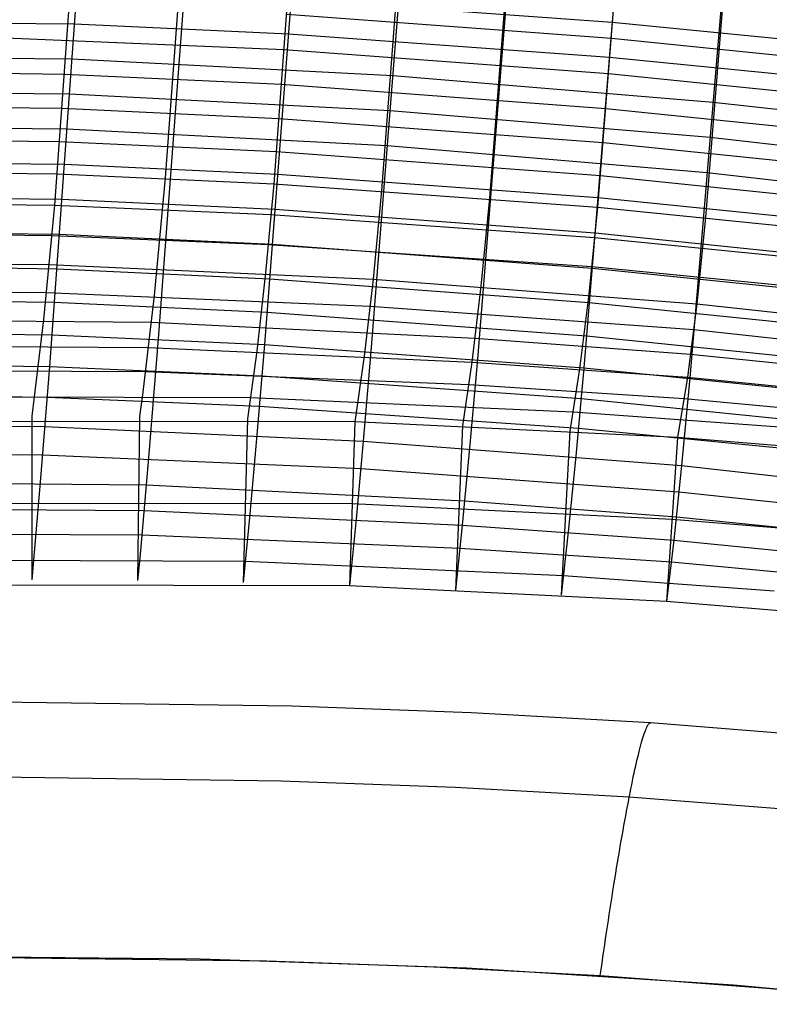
# Model space of a CAD drawing. Extents: x -383 to 1849, y -1185 to -529.
# Tile 852 of 870: x 1531 to 1589, y -710 to -633. Entities that reach past the tile are written whole.
import ezdxf

# ---------------------------------------------------------------- set-up
doc = ezdxf.new("R2010")
doc.units = 0
doc.layers.add('PREDEFINITO', color=7, linetype='CONTINUOUS')

msp = doc.modelspace()

# ---------------------------------------------------------------- linework, layer by layer
at = {"layer": 'PREDEFINITO'}
for p, q in [((1538.187, -579.322, 751.638), (1533.277, -647.15, 499.777)), ((1546.758, -579.649, 751.448), (1541.961, -645.018, 509.862)), ((1555.325, -580.067, 751.206), (1550.448, -645.468, 509.84)), ((1563.883, -580.575, 750.911), (1558.899, -645.999, 509.805)), ((1572.436, -581.169, 750.567), (1567.352, -646.612, 509.758)), ((1580.973, -581.845, 750.176), (1575.807, -647.306, 509.699)), ((1589.503, -582.595, 749.741), (1584.273, -648.103, 509.628)), ((1537.839, -591.86, 755.054), (1532.883, -659.788, 502.797)), ((1546.3, -592.183, 754.869), (1541.4, -657.628, 512.973)), ((1554.755, -592.595, 754.632), (1549.717, -658.071, 512.942)), ((1563.205, -593.095, 754.345), (1558.063, -658.598, 512.897)), ((1571.652, -593.681, 754.007), (1566.4, -659.205, 512.84)), ((1580.095, -594.349, 753.623), (1575.839, -646.559, 563.214)), ((1588.531, -595.09, 753.196), (1584.17, -647.349, 563.074)), ((1197, -630.051, 603.429), (1534.851, -632.957, 603.912)), ((1551.808, -630.986, 613.798), (1576.956, -632.808, 613.3)), ((1551.474, -632.199, 560.07), (1576.891, -634.077, 559.735)), ((1197, -632.625, 593.31), (1534.653, -635.693, 593.835)), ((1197, -632.898, 539.511), (1534.082, -636.882, 540.077)), ((1534.851, -632.957, 603.912), (1551.599, -633.725, 603.738)), ((1576.956, -632.808, 613.3), (1593.654, -634.464, 612.841)), ((1551.599, -633.725, 603.738), (1576.734, -635.551, 603.276)), ((1525.827, -633.883, 550.15), (1551.271, -634.956, 550.028)), ((1576.891, -634.077, 559.735), (1593.848, -635.803, 559.416)), ((1197, -635.199, 583.191), (1534.454, -638.432, 583.762)), ((1551.271, -634.956, 550.028), (1576.677, -636.842, 549.732)), ((1197, -635.472, 529.392), (1533.884, -639.561, 530.018)), ((1534.653, -635.693, 593.835), (1559.771, -636.991, 593.56)), ((1576.734, -635.551, 603.276), (1593.421, -637.213, 602.849)), ((1534.082, -636.882, 540.077), (1551.068, -637.683, 539.995)), ((1576.677, -636.842, 549.732), (1593.628, -638.576, 549.446)), ((1551.068, -637.683, 539.995), (1576.462, -639.571, 539.74)), ((1559.771, -636.991, 593.56), (1584.859, -639.074, 593.065)), ((1197, -637.774, 573.073), (1534.255, -641.179, 573.69)), ((1197, -638.047, 519.273), (1533.685, -642.171, 519.95)), ((1534.454, -638.432, 583.762), (1559.557, -639.734, 583.514)), ((1584.859, -639.074, 593.065), (1601.503, -640.965, 592.616)), ((1533.884, -639.561, 530.018), (1550.864, -640.358, 529.954)), ((1559.557, -639.734, 583.514), (1584.63, -641.822, 583.061)), ((1576.462, -639.571, 539.74), (1593.408, -641.311, 539.488)), ((1197, -640.348, 562.954), (1534.055, -643.933, 563.631)), ((1197, -640.621, 509.155), (1533.482, -644.701, 509.871)), ((1550.864, -640.358, 529.954), (1576.246, -642.241, 529.738)), ((1534.255, -641.179, 573.69), (1559.342, -642.486, 573.47)), ((1533.685, -642.171, 519.95), (1550.657, -642.957, 519.903)), ((1576.246, -642.241, 529.738), (1593.188, -643.981, 529.52)), ((1584.63, -641.822, 583.061), (1601.264, -643.722, 582.646)), ((1197, -642.922, 552.835), (1533.854, -646.69, 553.556)), ((1550.657, -642.957, 519.903), (1576.028, -644.824, 519.726)), ((1559.342, -642.486, 573.47), (1584.401, -644.581, 573.059)), ((1197, -643.195, 499.036), (1533.277, -647.15, 499.777)), ((1534.055, -643.933, 563.631), (1550.759, -644.711, 563.525)), ((1584.401, -644.581, 573.059), (1601.024, -646.49, 572.68)), ((1533.482, -644.701, 509.871), (1550.448, -645.468, 509.84)), ((1541.961, -645.018, 509.862), (1541.102, -654.227, 469.412)), ((1550.759, -644.711, 563.525), (1575.839, -646.559, 563.214)), ((1576.028, -644.824, 519.726), (1592.965, -646.556, 519.54)), ((1197, -645.497, 542.716), (1533.655, -649.427, 543.461)), ((1197, -645.769, 488.917), (1533.068, -649.517, 489.664)), ((1550.448, -645.468, 509.84), (1549.799, -652.457, 479.544)), ((1550.448, -645.468, 509.84), (1575.807, -647.306, 509.699)), ((1558.899, -645.999, 509.805), (1558.236, -652.934, 479.536)), ((1533.854, -646.69, 553.556), (1550.547, -647.472, 553.466)), ((1567.352, -646.612, 509.758), (1566.677, -653.491, 479.519)), ((1575.839, -646.559, 563.214), (1574.727, -659.892, 512.771)), ((1575.839, -646.559, 563.214), (1592.483, -648.249, 562.915)), ((1533.277, -647.15, 499.777), (1532.42, -656.101, 459.251)), ((1533.277, -647.15, 499.777), (1550.235, -647.889, 499.761)), ((1550.547, -647.472, 553.466), (1575.613, -649.328, 553.191)), ((1575.807, -647.306, 509.699), (1575.12, -654.127, 479.495)), ((1575.807, -647.306, 509.699), (1592.738, -649.021, 509.545)), ((1584.17, -647.349, 563.074), (1583.03, -660.676, 512.691)), ((1197, -648.071, 532.597), (1533.457, -652.124, 533.332)), ((1197, -648.344, 478.798), (1532.855, -651.799, 479.536)), ((1550.235, -647.889, 499.761), (1575.582, -649.685, 499.653)), ((1584.273, -648.103, 509.628), (1583.578, -654.869, 479.464)), ((1533.068, -649.517, 489.664), (1550.019, -650.22, 489.661)), ((1533.655, -649.427, 543.461), (1550.336, -650.211, 543.386)), ((1575.582, -649.685, 499.653), (1592.508, -651.374, 499.529)), ((1575.613, -649.328, 553.191), (1592.246, -651.026, 552.924)), ((1197, -650.645, 522.479), (1533.262, -654.759, 523.171)), ((1550.019, -650.22, 489.661), (1575.353, -651.96, 489.584)), ((1550.336, -650.211, 543.386), (1575.388, -652.071, 543.145)), ((1197, -650.918, 468.679), (1532.639, -653.993, 469.399)), ((1532.855, -651.799, 479.536), (1558.236, -652.934, 479.536)), ((1533.457, -652.124, 533.332), (1550.126, -652.907, 533.268)), ((1575.353, -651.96, 489.584), (1592.274, -653.613, 489.486)), ((1575.388, -652.071, 543.145), (1592.01, -653.775, 542.907)), ((1549.799, -652.457, 479.544), (1549.116, -658.594, 449.131)), ((1550.126, -652.907, 533.268), (1575.164, -654.764, 533.054)), ((1558.236, -652.934, 479.536), (1557.538, -658.976, 449.143)), ((1558.236, -652.934, 479.536), (1583.578, -654.869, 479.464)), ((1197, -653.22, 512.36), (1533.071, -657.314, 512.992)), ((1197, -653.492, 458.561), (1540.878, -656.303, 459.268)), ((1566.677, -653.491, 479.519), (1565.965, -659.434, 449.152)), ((1532.639, -653.993, 469.399), (1558.007, -655.048, 469.416)), ((1541.102, -654.227, 469.412), (1540.187, -661.991, 428.794)), ((1575.12, -654.127, 479.495), (1574.397, -659.97, 449.158)), ((1533.262, -654.759, 523.171), (1549.92, -655.533, 523.115)), ((1558.007, -655.048, 469.416), (1583.338, -656.898, 469.375)), ((1575.164, -654.764, 533.054), (1591.775, -656.47, 532.842)), ((1583.578, -654.869, 479.464), (1582.846, -660.612, 449.159)), ((1583.578, -654.869, 479.464), (1600.485, -656.73, 479.373)), ((1197, -655.794, 502.241), (1532.883, -659.788, 502.797)), ((1197, -656.067, 448.442), (1540.651, -658.289, 449.115)), ((1532.42, -656.101, 459.251), (1531.51, -663.677, 418.601)), ((1549.92, -655.533, 523.115), (1574.943, -657.378, 522.924)), ((1540.878, -656.303, 459.268), (1566.206, -657.557, 459.285)), ((1583.338, -656.898, 469.375), (1600.239, -658.704, 469.312)), ((1533.071, -657.314, 512.992), (1549.717, -658.071, 512.942)), ((1541.4, -657.628, 512.973), (1540.649, -666.942, 472.082)), ((1566.206, -657.557, 459.285), (1583.094, -658.812, 459.273)), ((1574.943, -657.378, 522.924), (1591.543, -659.078, 522.733)), ((1197, -658.368, 492.122), (1532.699, -662.18, 492.58)), ((1540.651, -658.289, 449.115), (1565.965, -659.434, 449.152)), ((1549.717, -658.071, 512.942), (1549.132, -665.144, 482.303)), ((1549.717, -658.071, 512.942), (1574.727, -659.892, 512.771)), ((1197, -658.641, 438.323), (1540.42, -660.185, 438.957)), ((1549.116, -658.594, 449.131), (1548.402, -663.881, 418.66)), ((1557.538, -658.976, 449.143), (1556.808, -664.126, 418.69)), ((1558.063, -658.598, 512.897), (1557.465, -665.621, 482.268)), ((1566.4, -659.205, 512.84), (1565.789, -666.175, 482.224)), ((1583.094, -658.812, 459.273), (1599.988, -660.553, 459.236)), ((1532.883, -659.788, 502.797), (1532.167, -668.837, 461.847)), ((1532.883, -659.788, 502.797), (1549.519, -660.52, 502.752)), ((1565.965, -659.434, 449.152), (1565.221, -664.444, 418.722)), ((1565.965, -659.434, 449.152), (1582.846, -660.612, 449.159)), ((1574.397, -659.97, 449.158), (1573.64, -664.836, 418.754)), ((1574.727, -659.892, 512.771), (1574.102, -666.808, 482.172)), ((1574.727, -659.892, 512.771), (1591.315, -661.577, 512.6)), ((1540.42, -660.185, 438.957), (1565.72, -661.207, 439.012)), ((1549.519, -660.52, 502.752), (1574.515, -662.302, 502.597)), ((1582.846, -660.612, 449.159), (1582.079, -665.334, 418.785)), ((1583.03, -660.676, 512.691), (1582.388, -667.54, 482.114)), ((1582.846, -660.612, 449.159), (1599.733, -662.278, 449.149)), ((1197, -660.942, 482.003), (1532.518, -664.487, 482.346)), ((1197, -661.215, 428.204), (1548.644, -662.212, 428.819)), ((1565.72, -661.207, 439.012), (1582.594, -662.298, 439.038)), ((1532.699, -662.18, 492.58), (1549.323, -662.879, 492.536)), ((1540.187, -661.991, 428.794), (1539.95, -663.708, 418.631)), ((1548.644, -662.212, 428.819), (1573.896, -663.322, 428.891)), ((1574.515, -662.302, 502.597), (1591.092, -663.963, 502.444)), ((1582.594, -662.298, 439.038), (1599.474, -663.879, 439.053)), ((1549.323, -662.879, 492.536), (1574.306, -664.609, 492.396)), ((1197, -663.517, 471.885), (1532.341, -666.706, 472.101)), ((1556.808, -664.126, 418.69), (1197, -663.79, 418.085)), ((1531.51, -663.677, 418.601), (1531.508, -676.494, 420.775)), ((1539.95, -663.708, 418.631), (1539.793, -676.534, 420.745)), ((1548.402, -663.881, 418.66), (1548.062, -676.712, 420.716)), ((1573.896, -663.322, 428.891), (1590.78, -664.551, 428.933)), ((1532.518, -664.487, 482.346), (1557.465, -665.621, 482.268)), ((1556.808, -664.126, 418.69), (1556.374, -676.965, 420.686)), ((1582.079, -665.334, 418.785), (1556.808, -664.126, 418.69)), ((1565.221, -664.444, 418.722), (1564.675, -677.288, 420.655)), ((1574.306, -664.609, 492.396), (1590.873, -666.237, 492.258)), ((1549.132, -665.144, 482.303), (1548.579, -671.358, 451.536)), ((1573.64, -664.836, 418.754), (1572.963, -677.683, 420.623)), ((1582.079, -665.334, 418.785), (1581.219, -678.179, 420.591)), ((1598.943, -666.714, 418.849), (1582.079, -665.334, 418.785)), ((1197, -666.091, 461.766), (1540.47, -669.042, 461.826)), ((1557.465, -665.621, 482.268), (1556.901, -671.744, 451.505)), ((1557.465, -665.621, 482.268), (1582.388, -667.54, 482.114)), ((1565.789, -666.175, 482.224), (1565.213, -672.204, 451.469)), ((1532.341, -666.706, 472.101), (1557.273, -667.763, 472.024)), ((1540.649, -666.942, 472.082), (1539.956, -674.797, 431.019)), ((1574.102, -666.808, 482.172), (1573.513, -672.739, 451.428)), ((1557.273, -667.763, 472.024), (1582.183, -669.601, 471.883)), ((1582.388, -667.54, 482.114), (1581.784, -673.376, 451.385)), ((1582.388, -667.54, 482.114), (1598.916, -669.37, 481.972)), ((1197, -668.665, 451.647), (1540.295, -671.052, 451.562)), ((1532.167, -668.837, 461.847), (1531.508, -676.494, 420.775)), ((1540.47, -669.042, 461.826), (1565.401, -670.3, 461.731)), ((1582.183, -669.601, 471.883), (1598.7, -671.379, 471.756)), ((1556.591, -670.545, 419.688), (1197, -670.089, 419.688)), ((1581.649, -671.757, 419.688), (1556.591, -670.545, 419.688)), ((1565.401, -670.3, 461.731), (1581.981, -671.546, 461.639)), ((1197, -671.24, 441.528), (1540.124, -672.97, 441.292)), ((1540.295, -671.052, 451.562), (1565.213, -672.204, 451.469)), ((1548.579, -671.358, 451.536), (1548.062, -676.712, 420.716)), ((1581.981, -671.546, 461.639), (1598.489, -673.261, 461.526)), ((1556.901, -671.744, 451.505), (1556.374, -676.965, 420.686)), ((1565.213, -672.204, 451.469), (1564.675, -677.288, 420.655)), ((1565.213, -672.204, 451.469), (1581.784, -673.376, 451.385)), ((1598.317, -673.129, 419.688), (1581.649, -671.757, 419.688)), ((1540.124, -672.97, 441.292), (1565.029, -674.003, 441.2)), ((1573.513, -672.739, 451.428), (1572.963, -677.683, 420.623)), ((1197, -673.814, 431.409), (1548.23, -675.023, 430.992)), ((1581.784, -673.376, 451.385), (1581.219, -678.179, 420.591)), ((1581.784, -673.376, 451.385), (1598.282, -675.018, 451.285)), ((1565.029, -674.003, 441.2), (1581.591, -675.091, 441.123)), ((1539.956, -674.797, 431.019), (1539.793, -676.534, 420.745)), ((1548.23, -675.023, 430.992), (1573.141, -676.144, 430.893)), ((1581.591, -675.091, 441.123), (1598.08, -676.651, 441.036)), ((1573.141, -676.144, 430.893), (1589.648, -677.363, 430.821)), ((1556.374, -676.965, 420.686), (1197, -676.388, 421.291)), ((1581.219, -678.179, 420.591), (1556.374, -676.965, 420.686)), ((1597.691, -679.544, 420.527), (1581.219, -678.179, 420.591)), ((1551.881, -686.373, 419.688), (1523.788, -685.992, 419.688)), ((1565.92, -686.902, 419.688), (1551.881, -686.373, 419.688)), ((1579.945, -687.703, 419.688), (1565.92, -686.902, 419.688)), ((1579.772, -687.847, 422.108), (1579.81, -687.795, 421.622)), ((1579.81, -687.795, 421.622), (1579.846, -687.754, 421.136)), ((1579.846, -687.754, 421.136), (1579.881, -687.726, 420.652)), ((1579.881, -687.726, 420.652), (1579.914, -687.709, 420.169)), ((1579.914, -687.709, 420.169), (1579.945, -687.703, 419.688)), ((1593.95, -688.814, 419.688), (1579.945, -687.703, 419.688)), ((1579.417, -688.698, 425.96), (1579.466, -688.549, 425.486)), ((1579.466, -688.549, 425.486), (1579.514, -688.413, 425.009)), ((1579.514, -688.413, 425.009), (1579.561, -688.289, 424.529)), ((1579.561, -688.289, 424.529), (1579.606, -688.176, 424.047)), ((1579.606, -688.176, 424.047), (1579.65, -688.076, 423.564)), ((1579.65, -688.076, 423.564), (1579.692, -687.987, 423.079)), ((1579.692, -687.987, 423.079), (1579.733, -687.911, 422.593)), ((1579.733, -687.911, 422.593), (1579.772, -687.847, 422.108)), ((1579.206, -689.408, 427.816), (1579.261, -689.213, 427.359)), ((1579.261, -689.213, 427.359), (1579.314, -689.03, 426.897)), ((1579.314, -689.03, 426.897), (1579.366, -688.858, 426.43)), ((1579.366, -688.858, 426.43), (1579.417, -688.698, 425.96)), ((1578.978, -690.296, 429.589), (1579.037, -690.058, 429.155)), ((1579.037, -690.058, 429.155), (1579.094, -689.83, 428.715)), ((1579.094, -689.83, 428.715), (1579.151, -689.613, 428.268)), ((1579.151, -689.613, 428.268), (1579.206, -689.408, 427.816)), ((1578.798, -691.071, 430.849), (1578.859, -690.803, 430.436)), ((1578.859, -690.803, 430.436), (1578.919, -690.544, 430.016)), ((1578.919, -690.544, 430.016), (1578.978, -690.296, 429.589)), ((1578.611, -691.93, 432.038), (1578.674, -691.634, 431.65)), ((1578.674, -691.634, 431.65), (1578.736, -691.348, 431.254)), ((1578.736, -691.348, 431.254), (1578.798, -691.071, 430.849)), ((1551.036, -692.247, 433.915), (1523.788, -691.88, 433.943)), ((1564.664, -692.755, 433.884), (1551.036, -692.247, 433.915)), ((1578.483, -692.544, 432.789), (1578.547, -692.233, 432.418)), ((1578.547, -692.233, 432.418), (1578.611, -691.93, 432.038)), ((1578.289, -693.523, 433.845), (1564.664, -692.755, 433.884)), ((1578.289, -693.523, 433.845), (1578.354, -693.19, 433.502)), ((1578.354, -693.19, 433.502), (1578.419, -692.863, 433.15)), ((1578.419, -692.863, 433.15), (1578.483, -692.544, 432.789)), ((1578.154, -694.232, 434.529), (1578.222, -693.874, 434.19)), ((1578.222, -693.874, 434.19), (1578.289, -693.523, 433.845)), ((1591.906, -694.585, 433.8), (1578.289, -693.523, 433.845)), ((1578.017, -694.97, 435.189), (1578.086, -694.597, 434.862)), ((1578.086, -694.597, 434.862), (1578.154, -694.232, 434.529)), ((1577.877, -695.737, 435.822), (1577.947, -695.35, 435.509)), ((1577.947, -695.35, 435.509), (1578.017, -694.97, 435.189)), ((1577.736, -696.53, 436.427), (1577.807, -696.13, 436.128)), ((1577.807, -696.13, 436.128), (1577.877, -695.737, 435.822)), ((1577.593, -697.349, 437.003), (1577.665, -696.937, 436.719)), ((1577.665, -696.937, 436.719), (1577.736, -696.53, 436.427)), ((1577.45, -698.192, 437.547), (1577.521, -697.768, 437.279)), ((1577.521, -697.768, 437.279), (1577.593, -697.349, 437.003)), ((1577.377, -698.621, 437.806), (1577.45, -698.192, 437.547)), ((1577.233, -699.496, 438.301), (1577.305, -699.056, 438.058)), ((1577.305, -699.056, 438.058), (1577.377, -698.621, 437.806)), ((1577.088, -700.39, 438.761), (1577.16, -699.941, 438.535)), ((1577.16, -699.941, 438.535), (1577.233, -699.496, 438.301)), ((1576.943, -701.302, 439.185), (1577.015, -700.844, 438.977)), ((1577.015, -700.844, 438.977), (1577.088, -700.39, 438.761)), ((1576.871, -701.763, 439.383), (1576.943, -701.302, 439.185)), ((1576.726, -702.695, 439.752), (1576.798, -702.228, 439.572)), ((1576.798, -702.228, 439.572), (1576.871, -701.763, 439.383)), ((1576.583, -703.64, 440.083), (1576.655, -703.166, 439.922)), ((1576.655, -703.166, 439.922), (1576.726, -702.695, 439.752)), ((1576.512, -704.116, 440.234), (1576.583, -703.64, 440.083)), ((1576.371, -705.073, 440.509), (1576.441, -704.594, 440.376)), ((1576.441, -704.594, 440.376), (1576.512, -704.116, 440.234)), ((1576.231, -706.037, 440.744), (1576.301, -705.555, 440.631)), ((1576.301, -705.555, 440.631), (1576.371, -705.073, 440.509)), ((1523.788, -705.993, 441.258), (1549.92, -706.326, 441.192)), ((1544.691, -706.197, 441.213), (1523.789, -705.993, 441.258)), ((1565.584, -706.916, 441.101), (1544.691, -706.197, 441.213)), ((1549.92, -706.326, 441.192), (1562.977, -706.789, 441.118)), ((1576.162, -706.521, 440.848), (1576.231, -706.037, 440.744)), ((1562.977, -706.789, 441.118), (1576.025, -707.49, 441.026)), ((1586.442, -708.235, 440.942), (1565.584, -706.916, 441.101)), ((1576.025, -707.489, 441.026), (1576.093, -707.005, 440.942)), ((1576.093, -707.005, 440.942), (1576.162, -706.521, 440.848)), ((1576.025, -707.49, 441.026), (1589.057, -708.46, 440.921)), ((1596.848, -709.171, 440.85), (1586.442, -708.235, 440.942)), ((1589.057, -708.46, 440.921), (1602.061, -709.734, 440.804))]:
    msp.add_line(p, q, dxfattribs=at)

doc.saveas('drawing.dxf')
